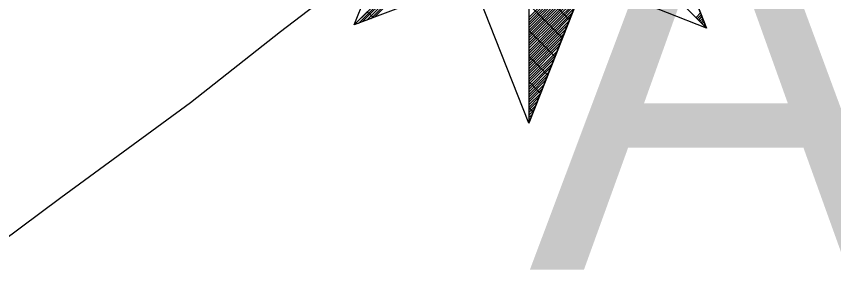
# Model space of a CAD drawing. Extents: x -729889 to -691139, y -995431 to -974354.
# Drawn here: x -725497.971 to -725494.062, y -978446.657 to -978445.344 of the extents above; entities that cross this region are included whole.
import ezdxf

# ---------------------------------------------------------------- set-up
doc = ezdxf.new("R2010")
doc.units = 0
for name, color, linetype in [('Atributy', 7, 'Continuous'), ('Skutečně zaměřené kabelové vedení', 7, 'Continuous'), ('Světelný bod se zemním svítidlem', 7, 'Continuous')]:
    doc.layers.add(name, color=color, linetype=linetype)

# ---------------------------------------------------------------- blocks, each defined once
blk = doc.blocks.new('Světlo')
at = {"layer": 'Světelný bod se zemním svítidlem'}
for p, q in [((0, 1.6939), (0, -1.3043)), ((0, 0), (0, -1.3043)), ((0.8504, -0.8504), (0.6209, -0.2696)), ((0.6209, -0.2696), (0.8504, -0.8504)), ((-0.8348, -0.8348), (-0.6087, -0.2748)), ((-0.3687, -0.3687), (-0.8348, -0.8348)), ((-0.3687, -0.3687), (-0.8348, -0.8348)), ((-0.8348, -0.8348), (-0.3687, -0.3687)), ((-0.8139, -0.8278), (-0.3652, -0.3774)), ((-0.7948, -0.8191), (-0.3617, -0.3861)), ((0, -1.3043), (0.3687, -0.3687)), ((0, -1.3043), (0.3687, -0.3687)), ((0.3687, -0.3687), (0.8504, -0.8504)), ((0.3687, -0.3687), (0.8504, -0.8504)), ((-0.7739, -0.8122), (-0.3583, -0.3965)), ((-0.7548, -0.8052), (-0.3548, -0.4052)), ((-0.7357, -0.7965), (-0.3513, -0.4139)), ((0, -0.8), (0.3287, -0.4696)), ((0, -0.8122), (0.3217, -0.4904)), ((0, -0.8243), (0.313, -0.5113)), ((0, -0.8365), (0.3043, -0.5322)), ((0, -0.8487), (0.2974, -0.5513)), ((0, -0.8609), (0.2887, -0.5722)), ((-0.2696, -0.6209), (-0.8348, -0.8348)), ((0, -1.3043), (-0.2696, -0.6209)), ((0, -0.873), (0.28, -0.593)), ((0, -0.8852), (0.273, -0.6122)), ((0.1948, -0.8104), (0, -0.6157)), ((0.2696, -0.6209), (0, -1.3043)), ((0.8504, -0.8504), (0.2696, -0.6209)), ((0, -0.8974), (0.2643, -0.633)), ((0, -0.9096), (0.2574, -0.6539)), ((0, -0.9217), (0.2487, -0.673)), ((0, -0.9339), (0.2417, -0.6939)), ((0, -0.9461), (0.233, -0.7148)), ((0, -0.96), (0.2243, -0.7339)), ((0.16, -0.8974), (0, -0.7374)), ((-0.7443, -0.8), (-0.7722, -0.7722)), ((0, -0.9722), (0.2174, -0.7548)), ((0, -0.9843), (0.2087, -0.7757)), ((0.8, -0.8), (0.8209, -0.7774)), ((0, -0.9965), (0.2, -0.7948)), ((0, -1.0087), (0.193, -0.8157)), ((0.8052, -0.8052), (0.8243, -0.7861)), ((0.8122, -0.8122), (0.8278, -0.7948)), ((0.8174, -0.8174), (0.8313, -0.8035)), ((0.8243, -0.8243), (0.8348, -0.8122)), ((0, -1.0209), (0.1843, -0.8365)), ((0, -1.033), (0.1774, -0.8557)), ((0.8296, -0.8296), (0.8383, -0.8209)), ((0.8365, -0.8365), (0.8417, -0.8313)), ((0.8417, -0.8417), (0.8452, -0.84)), ((0.8487, -0.8487), (0.8487, -0.8487)), ((0.1252, -0.9861), (0, -0.8609)), ((0, -1.0452), (0.1687, -0.8765)), ((0, -1.0574), (0.16, -0.8974)), ((0, -1.0696), (0.153, -0.9165)), ((0, -1.0817), (0.1443, -0.9374)), ((0, -1.0939), (0.1374, -0.9583)), ((0, -1.1061), (0.1287, -0.9774)), ((0.0904, -1.0748), (0, -0.9843)), ((0, -1.1183), (0.12, -0.9983)), ((0, -1.1322), (0.113, -1.0191)), ((0, -1.1443), (0.1043, -1.0383)), ((0, -1.1565), (0.0974, -1.0591)), ((0, -1.1687), (0.0887, -1.08)), ((0, -1.1809), (0.08, -1.0991)), ((0.0557, -1.1635), (0, -1.1061)), ((0, -1.193), (0.073, -1.12)), ((0, -1.2052), (0.0643, -1.1409)), ((0, -1.2174), (0.0574, -1.1617)), ((0, -1.2296), (0.0487, -1.1809)), ((0, -1.2417), (0.04, -1.2017)), ((0, -1.2539), (0.033, -1.2226)), ((0.0209, -1.2504), (0, -1.2296)), ((0, -1.2661), (0.0243, -1.2417)), ((0, -1.2783), (0.0174, -1.2626)), ((0, -1.2904), (0.0087, -1.2835)), ((0, -1.3043), (0, -1.3026))]:
    blk.add_line(p, q, dxfattribs=at)

msp = doc.modelspace()

# ---------------------------------------------------------------- linework, layer by layer
at = {"layer": 'Skutečně zaměřené kabelové vedení'}
msp.add_lwpolyline([(-725495.52, -978444.55), (-725495.7899, -978444.7082), (-725495.9056, -978444.7909), (-725495.9966, -978444.8653), (-725496.3852, -978445.1712), (-725496.7076, -978445.4193), (-725497.1376, -978445.7583), (-725497.7577, -978446.213), (-725498.0471, -978446.428), (-725498.4936, -978446.7587), (-725498.9152, -978447.0812), (-725499.1468, -978447.2466), (-725499.5106, -978447.5111), (-725499.81, -978447.82)], dxfattribs=at)

# ---------------------------------------------------------------- block references
at = {"layer": 'Světelný bod se zemním svítidlem', "xscale": 1.0005800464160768, "yscale": 1.0005800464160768}
msp.add_blockref('Světlo', (-725495.52, -978444.55), dxfattribs=at)

# ---------------------------------------------------------------- texts
at = {"layer": 'Atributy'}
msp.add_text('A-0199', height=2, dxfattribs=at).set_placement((-725495.52, -978446.5576))

doc.saveas('drawing.dxf')
